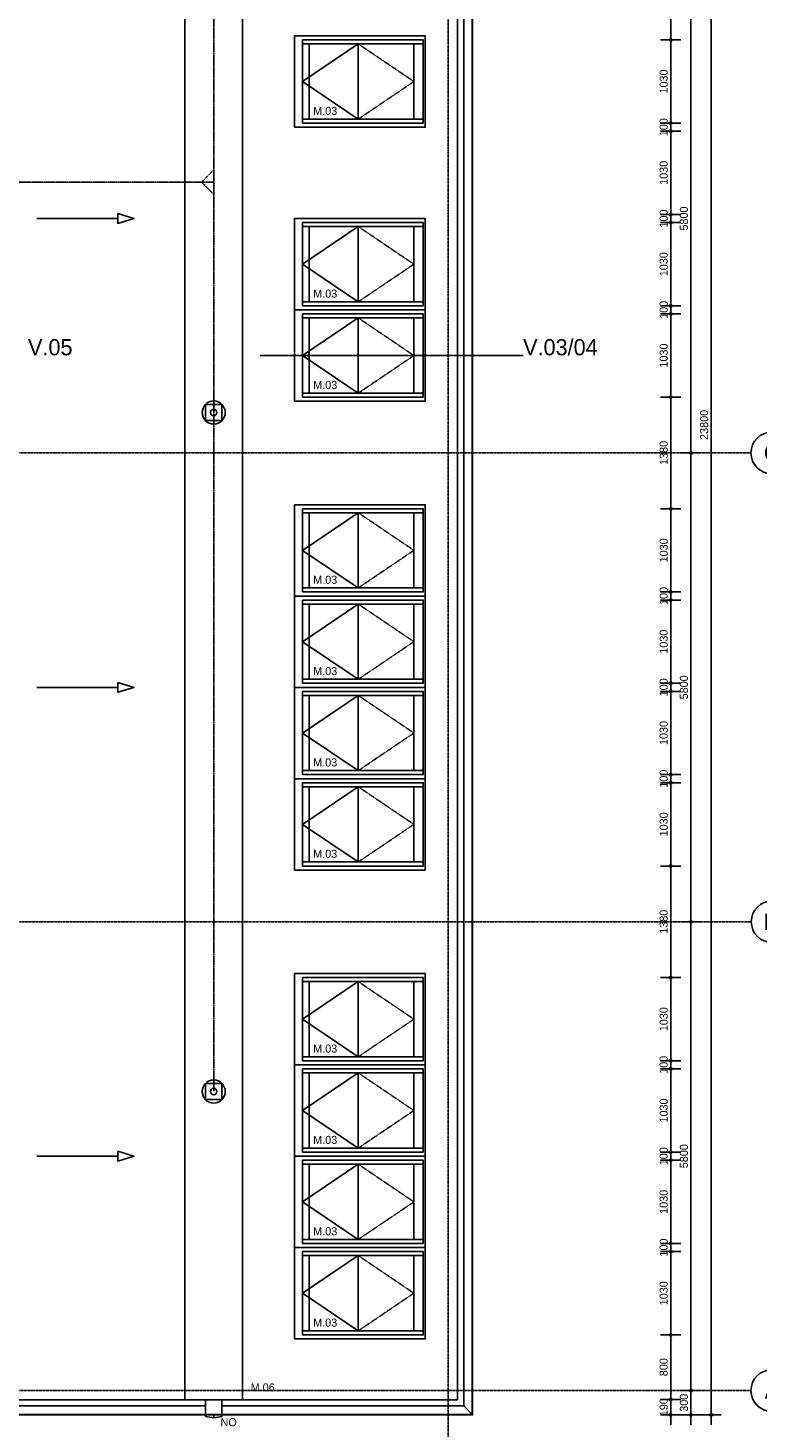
# Model space of a CAD drawing. Header units: millimetres. Extents: x -297000 to 504135, y -166520 to 252050.
# Tile 413 of 416: x 149230 to 158253, y 8962 to 26282. Entities that reach past the tile are written whole.
import ezdxf
from ezdxf.enums import TextEntityAlignment as Align

# ---------------------------------------------------------------- set-up
doc = ezdxf.new("R2010")
doc.units = ezdxf.units.MM
doc.header["$MEASUREMENT"] = 0
for name, pattern in [('ACAD_ISO10W100', [18, 12, -3, 0, -3]), ('CENTER', [50.8, 31.75, -6.35, 6.35, -6.35]), ('HIDDEN2', [4.7625, 3.175, -1.5875])]:
    doc.linetypes.add(name, pattern=pattern)
doc.layers.get('Defpoints').update_dxf_attribs({"color": 6})
for name, color, linetype in [('010_D0050_D', 1, 'Continuous'), ('010_HMA', 9, 'Continuous'), ('010_T0100_T', 4, 'Continuous'), ('040_AXPRI_B', 9, 'CENTER'), ('068_HATCH_H', 8, 'Continuous'), ('080_SYMB_DETAIL', 4, 'Continuous'), ('220_WALIN_G', 1, 'Continuous'), ('310_WINDO_E', 1, 'Continuous'), ('410_WAFEX_G', 1, 'Continuous'), ('470_ROOF_G', 4, 'Continuous'), ('520_DRAIN_E', 8, 'Continuous'), ('520_DRAIN_G', 2, 'Continuous')]:
    doc.layers.add(name, color=color, linetype=linetype)
doc.styles.add('VMX 1 SMALL 100', font='unvr55w.TTF', dxfattribs={"height": 100})
doc.styles.add('VMX 2 MEDIUM 0', font='unvr55w.TTF', dxfattribs={"height": 2})
doc.styles.add('VMX 2 MEDIUM 100', font='unvr55w.TTF', dxfattribs={"height": 200})
doc.styles.add('VMX 2 MEDIUM 50', font='unvr55w.TTF', dxfattribs={"height": 100})
doc.styles.add('VMX 3 BIG 1', font='unvr55w.TTF', dxfattribs={"height": 4})
doc.styles.add('VMX 3 BIG 200', font='unvr55w.TTF', dxfattribs={"height": 800})
doc.dimstyles.new('VMX 50', dxfattribs={"dimscale": 50, "dimtxt": 1, "dimasz": 1, "dimexe": 2, "dimexo": 2, "dimgap": 0.7, "dimtad": 1, "dimdec": 0, "dimdsep": 46, "dimtxsty": 'VMX 2 MEDIUM 50', "dimblk1": 'VMX-DIM-ARROW', "dimblk2": 'VMX-DIM-ARROW', "dimsah": 1, "dimcen": 1, "dimdle": 2, "dimse1": 1, "dimse2": 1, "dimclrd": 256, "dimclre": 256, "dimclrt": 256, "dimadec": 0, "dimazin": 0, "dimtm": 1e-09, "dimtfac": 1, "dimtdec": 0, "dimtmove": 2, "dimatfit": 2, "dimldrblk": 'VMX-DIM-ARROW', "dimfxl": 0, "dimtolj": 2, "dimlwd": -1, "dimarcsym": 0})

# ---------------------------------------------------------------- blocks, each defined once
blk = doc.blocks.new('VMX-DIM-ARROW')
h = blk.add_hatch(color=256)
edge = h.paths.add_edge_path()
edge.add_arc((0, 0), 0.5, 0, 360)
for p, q in [((-2.5, 0), (2.5, 0)), ((0, 2.5), (0, -2.5))]:
    blk.add_line(p, q)
blk = doc.blocks.new('*D704')
at = {"layer": '010_D0050_D'}
blk.add_line((157175, 9365), (157175, 10065), dxfattribs=at)
at = {"layer": 'Defpoints', "color": 0}
for p in [(154725, 10115), (157175, 10115), (154537, 9315)]:
    blk.add_point(p, dxfattribs=at)
at = {"layer": '010_D0050_D', "xscale": 50, "yscale": 50, "zscale": 50}
for p, rotation in [((157175, 10115), 90), ((157175, 9315), 270)]:
    blk.add_blockref('VMX-DIM-ARROW', p, dxfattribs=dict(at, rotation=rotation))
at = {"layer": '010_D0050_D', "insert": (157088, 9715), "char_height": 100, "attachment_point": 5, "rotation": 90, "style": 'VMX 2 MEDIUM 50'}
blk.add_mtext('\\A2;800', dxfattribs=at)
blk = doc.blocks.new('*D705')
at = {"layer": '010_D0050_D'}
blk.add_line((157175, 10165), (157175, 11095), dxfattribs=at)
at = {"layer": 'Defpoints', "color": 0}
for p in [(154115, 11145), (157175, 11145), (154725, 10115)]:
    blk.add_point(p, dxfattribs=at)
at = {"layer": '010_D0050_D', "xscale": 50, "yscale": 50, "zscale": 50}
for p, rotation in [((157175, 11145), 90), ((157175, 10115), 270)]:
    blk.add_blockref('VMX-DIM-ARROW', p, dxfattribs=dict(at, rotation=rotation))
at = {"layer": '010_D0050_D', "insert": (157088, 10630), "char_height": 100, "attachment_point": 5, "rotation": 90, "style": 'VMX 2 MEDIUM 50'}
blk.add_mtext('\\A2;1030', dxfattribs=at)
blk = doc.blocks.new('*D706')
at = {"layer": '010_D0050_D'}
for p, q in [((157175, 11295), (157175, 11345)), ((157175, 11145), (157175, 11245)), ((157175, 11095), (157175, 11045))]:
    blk.add_line(p, q, dxfattribs=at)
at = {"layer": 'Defpoints', "color": 0}
for p in [(154115, 11245), (154115, 11145), (157175, 11245)]:
    blk.add_point(p, dxfattribs=at)
at = {"layer": '010_D0050_D', "xscale": 50, "yscale": 50, "zscale": 50}
for p, rotation in [((157175, 11245), 270), ((157175, 11145), 90)]:
    blk.add_blockref('VMX-DIM-ARROW', p, dxfattribs=dict(at, rotation=rotation))
at = {"layer": '010_D0050_D', "insert": (157088, 11195), "char_height": 100, "attachment_point": 5, "rotation": 90, "style": 'VMX 2 MEDIUM 50'}
blk.add_mtext('\\A2;100', dxfattribs=at)
blk = doc.blocks.new('*D707')
at = {"layer": '010_D0050_D'}
blk.add_line((157175, 11295), (157175, 12225), dxfattribs=at)
at = {"layer": 'Defpoints', "color": 0}
for p in [(154115, 12275), (157175, 12275), (154115, 11245)]:
    blk.add_point(p, dxfattribs=at)
at = {"layer": '010_D0050_D', "xscale": 50, "yscale": 50, "zscale": 50}
for p, rotation in [((157175, 12275), 90), ((157175, 11245), 270)]:
    blk.add_blockref('VMX-DIM-ARROW', p, dxfattribs=dict(at, rotation=rotation))
at = {"layer": '010_D0050_D', "insert": (157088, 11760), "char_height": 100, "attachment_point": 5, "rotation": 90, "style": 'VMX 2 MEDIUM 50'}
blk.add_mtext('\\A2;1030', dxfattribs=at)
blk = doc.blocks.new('*D708')
at = {"layer": '010_D0050_D'}
for p, q in [((157175, 12425), (157175, 12475)), ((157175, 12275), (157175, 12375)), ((157175, 12225), (157175, 12175))]:
    blk.add_line(p, q, dxfattribs=at)
at = {"layer": 'Defpoints', "color": 0}
for p in [(154115, 12375), (157175, 12375), (154115, 12275)]:
    blk.add_point(p, dxfattribs=at)
at = {"layer": '010_D0050_D', "xscale": 50, "yscale": 50, "zscale": 50}
for p, rotation in [((157175, 12375), 270), ((157175, 12275), 90)]:
    blk.add_blockref('VMX-DIM-ARROW', p, dxfattribs=dict(at, rotation=rotation))
at = {"layer": '010_D0050_D', "insert": (157088, 12325), "char_height": 100, "attachment_point": 5, "rotation": 90, "style": 'VMX 2 MEDIUM 50'}
blk.add_mtext('\\A2;100', dxfattribs=at)
blk = doc.blocks.new('*D709')
at = {"layer": '010_D0050_D'}
blk.add_line((157175, 12425), (157175, 13355), dxfattribs=at)
at = {"layer": 'Defpoints', "color": 0}
for p in [(154115, 13405), (157175, 13405), (154115, 12375)]:
    blk.add_point(p, dxfattribs=at)
at = {"layer": '010_D0050_D', "xscale": 50, "yscale": 50, "zscale": 50}
for p, rotation in [((157175, 13405), 90), ((157175, 12375), 270)]:
    blk.add_blockref('VMX-DIM-ARROW', p, dxfattribs=dict(at, rotation=rotation))
at = {"layer": '010_D0050_D', "insert": (157088, 12890), "char_height": 100, "attachment_point": 5, "rotation": 90, "style": 'VMX 2 MEDIUM 50'}
blk.add_mtext('\\A2;1030', dxfattribs=at)
blk = doc.blocks.new('*D710')
at = {"layer": '010_D0050_D'}
for p, q in [((157175, 13555), (157175, 13605)), ((157175, 13405), (157175, 13505)), ((157175, 13355), (157175, 13305))]:
    blk.add_line(p, q, dxfattribs=at)
at = {"layer": 'Defpoints', "color": 0}
for p in [(154115, 13505), (154115, 13405), (157175, 13505)]:
    blk.add_point(p, dxfattribs=at)
at = {"layer": '010_D0050_D', "xscale": 50, "yscale": 50, "zscale": 50}
for p, rotation in [((157175, 13505), 270), ((157175, 13405), 90)]:
    blk.add_blockref('VMX-DIM-ARROW', p, dxfattribs=dict(at, rotation=rotation))
at = {"layer": '010_D0050_D', "insert": (157088, 13455), "char_height": 100, "attachment_point": 5, "rotation": 90, "style": 'VMX 2 MEDIUM 50'}
blk.add_mtext('\\A2;100', dxfattribs=at)
blk = doc.blocks.new('*D711')
at = {"layer": '010_D0050_D'}
blk.add_line((157175, 13555), (157175, 14485), dxfattribs=at)
at = {"layer": 'Defpoints', "color": 0}
for p in [(154115, 14535), (157175, 14535), (154115, 13505)]:
    blk.add_point(p, dxfattribs=at)
at = {"layer": '010_D0050_D', "xscale": 50, "yscale": 50, "zscale": 50}
for p, rotation in [((157175, 14535), 90), ((157175, 13505), 270)]:
    blk.add_blockref('VMX-DIM-ARROW', p, dxfattribs=dict(at, rotation=rotation))
at = {"layer": '010_D0050_D', "insert": (157088, 14020), "char_height": 100, "attachment_point": 5, "rotation": 90, "style": 'VMX 2 MEDIUM 50'}
blk.add_mtext('\\A2;1030', dxfattribs=at)
blk = doc.blocks.new('*D712')
at = {"layer": '010_D0050_D'}
blk.add_line((157175, 14585), (157175, 15865), dxfattribs=at)
at = {"layer": 'Defpoints', "color": 0}
for p in [(154115, 15915), (157175, 15915), (154115, 14535)]:
    blk.add_point(p, dxfattribs=at)
at = {"layer": '010_D0050_D', "xscale": 50, "yscale": 50, "zscale": 50}
for p, rotation in [((157175, 15915), 90), ((157175, 14535), 270)]:
    blk.add_blockref('VMX-DIM-ARROW', p, dxfattribs=dict(at, rotation=rotation))
at = {"layer": '010_D0050_D', "insert": (157088, 15225), "char_height": 100, "attachment_point": 5, "rotation": 90, "style": 'VMX 2 MEDIUM 50'}
blk.add_mtext('\\A2;1380', dxfattribs=at)
blk = doc.blocks.new('*D713')
at = {"layer": '010_D0050_D'}
blk.add_line((157175, 15965), (157175, 16895), dxfattribs=at)
at = {"layer": 'Defpoints', "color": 0}
for p in [(154115, 16945), (157175, 16945), (154725, 15915)]:
    blk.add_point(p, dxfattribs=at)
at = {"layer": '010_D0050_D', "xscale": 50, "yscale": 50, "zscale": 50}
for p, rotation in [((157175, 16945), 90), ((157175, 15915), 270)]:
    blk.add_blockref('VMX-DIM-ARROW', p, dxfattribs=dict(at, rotation=rotation))
at = {"layer": '010_D0050_D', "insert": (157088, 16430), "char_height": 100, "attachment_point": 5, "rotation": 90, "style": 'VMX 2 MEDIUM 50'}
blk.add_mtext('\\A2;1030', dxfattribs=at)
blk = doc.blocks.new('*D714')
at = {"layer": '010_D0050_D'}
for p, q in [((157175, 17095), (157175, 17145)), ((157175, 16945), (157175, 17045)), ((157175, 16895), (157175, 16845))]:
    blk.add_line(p, q, dxfattribs=at)
at = {"layer": 'Defpoints', "color": 0}
for p in [(154115, 17045), (157175, 17045), (154115, 16945)]:
    blk.add_point(p, dxfattribs=at)
at = {"layer": '010_D0050_D', "xscale": 50, "yscale": 50, "zscale": 50}
for p, rotation in [((157175, 17045), 270), ((157175, 16945), 90)]:
    blk.add_blockref('VMX-DIM-ARROW', p, dxfattribs=dict(at, rotation=rotation))
at = {"layer": '010_D0050_D', "insert": (157088, 16995), "char_height": 100, "attachment_point": 5, "rotation": 90, "style": 'VMX 2 MEDIUM 50'}
blk.add_mtext('\\A2;100', dxfattribs=at)
blk = doc.blocks.new('*D715')
at = {"layer": '010_D0050_D'}
blk.add_line((157175, 17095), (157175, 18025), dxfattribs=at)
at = {"layer": 'Defpoints', "color": 0}
for p in [(154115, 18075), (157175, 18075), (154115, 17045)]:
    blk.add_point(p, dxfattribs=at)
at = {"layer": '010_D0050_D', "xscale": 50, "yscale": 50, "zscale": 50}
for p, rotation in [((157175, 18075), 90), ((157175, 17045), 270)]:
    blk.add_blockref('VMX-DIM-ARROW', p, dxfattribs=dict(at, rotation=rotation))
at = {"layer": '010_D0050_D', "insert": (157088, 17560), "char_height": 100, "attachment_point": 5, "rotation": 90, "style": 'VMX 2 MEDIUM 50'}
blk.add_mtext('\\A2;1030', dxfattribs=at)
blk = doc.blocks.new('*D716')
at = {"layer": '010_D0050_D'}
for p, q in [((157175, 18225), (157175, 18275)), ((157175, 18075), (157175, 18175)), ((157175, 18025), (157175, 17975))]:
    blk.add_line(p, q, dxfattribs=at)
at = {"layer": 'Defpoints', "color": 0}
for p in [(154115, 18175), (154115, 18075), (157175, 18175)]:
    blk.add_point(p, dxfattribs=at)
at = {"layer": '010_D0050_D', "xscale": 50, "yscale": 50, "zscale": 50}
for p, rotation in [((157175, 18175), 270), ((157175, 18075), 90)]:
    blk.add_blockref('VMX-DIM-ARROW', p, dxfattribs=dict(at, rotation=rotation))
at = {"layer": '010_D0050_D', "insert": (157088, 18125), "char_height": 100, "attachment_point": 5, "rotation": 90, "style": 'VMX 2 MEDIUM 50'}
blk.add_mtext('\\A2;100', dxfattribs=at)
blk = doc.blocks.new('*D717')
at = {"layer": '010_D0050_D'}
blk.add_line((157175, 18225), (157175, 19155), dxfattribs=at)
at = {"layer": 'Defpoints', "color": 0}
for p in [(154115, 19205), (157175, 19205), (154115, 18175)]:
    blk.add_point(p, dxfattribs=at)
at = {"layer": '010_D0050_D', "xscale": 50, "yscale": 50, "zscale": 50}
for p, rotation in [((157175, 19205), 90), ((157175, 18175), 270)]:
    blk.add_blockref('VMX-DIM-ARROW', p, dxfattribs=dict(at, rotation=rotation))
at = {"layer": '010_D0050_D', "insert": (157088, 18690), "char_height": 100, "attachment_point": 5, "rotation": 90, "style": 'VMX 2 MEDIUM 50'}
blk.add_mtext('\\A2;1030', dxfattribs=at)
blk = doc.blocks.new('*D718')
at = {"layer": '010_D0050_D'}
for p, q in [((157175, 19355), (157175, 19405)), ((157175, 19205), (157175, 19305)), ((157175, 19155), (157175, 19105))]:
    blk.add_line(p, q, dxfattribs=at)
at = {"layer": 'Defpoints', "color": 0}
for p in [(154115, 19305), (157175, 19305), (154115, 19205)]:
    blk.add_point(p, dxfattribs=at)
at = {"layer": '010_D0050_D', "xscale": 50, "yscale": 50, "zscale": 50}
for p, rotation in [((157175, 19305), 270), ((157175, 19205), 90)]:
    blk.add_blockref('VMX-DIM-ARROW', p, dxfattribs=dict(at, rotation=rotation))
at = {"layer": '010_D0050_D', "insert": (157088, 19255), "char_height": 100, "attachment_point": 5, "rotation": 90, "style": 'VMX 2 MEDIUM 50'}
blk.add_mtext('\\A2;100', dxfattribs=at)
blk = doc.blocks.new('*D719')
at = {"layer": '010_D0050_D'}
blk.add_line((157175, 19355), (157175, 20285), dxfattribs=at)
at = {"layer": 'Defpoints', "color": 0}
for p in [(154115, 20335), (157175, 20335), (154115, 19305)]:
    blk.add_point(p, dxfattribs=at)
at = {"layer": '010_D0050_D', "xscale": 50, "yscale": 50, "zscale": 50}
for p, rotation in [((157175, 20335), 90), ((157175, 19305), 270)]:
    blk.add_blockref('VMX-DIM-ARROW', p, dxfattribs=dict(at, rotation=rotation))
at = {"layer": '010_D0050_D', "insert": (157088, 19820), "char_height": 100, "attachment_point": 5, "rotation": 90, "style": 'VMX 2 MEDIUM 50'}
blk.add_mtext('\\A2;1030', dxfattribs=at)
blk = doc.blocks.new('*D720')
at = {"layer": '010_D0050_D'}
blk.add_line((157175, 20385), (157175, 21665), dxfattribs=at)
at = {"layer": 'Defpoints', "color": 0}
for p in [(154115, 21715), (157175, 21715), (154115, 20335)]:
    blk.add_point(p, dxfattribs=at)
at = {"layer": '010_D0050_D', "xscale": 50, "yscale": 50, "zscale": 50}
for p, rotation in [((157175, 21715), 90), ((157175, 20335), 270)]:
    blk.add_blockref('VMX-DIM-ARROW', p, dxfattribs=dict(at, rotation=rotation))
at = {"layer": '010_D0050_D', "insert": (157088, 21025), "char_height": 100, "attachment_point": 5, "rotation": 90, "style": 'VMX 2 MEDIUM 50'}
blk.add_mtext('\\A2;1380', dxfattribs=at)
blk = doc.blocks.new('*D721')
at = {"layer": '010_D0050_D'}
blk.add_line((157175, 21765), (157175, 22695), dxfattribs=at)
at = {"layer": 'Defpoints', "color": 0}
for p in [(154115, 22745), (157175, 22745), (154725, 21715)]:
    blk.add_point(p, dxfattribs=at)
at = {"layer": '010_D0050_D', "xscale": 50, "yscale": 50, "zscale": 50}
for p, rotation in [((157175, 22745), 90), ((157175, 21715), 270)]:
    blk.add_blockref('VMX-DIM-ARROW', p, dxfattribs=dict(at, rotation=rotation))
at = {"layer": '010_D0050_D', "insert": (157088, 22230), "char_height": 100, "attachment_point": 5, "rotation": 90, "style": 'VMX 2 MEDIUM 50'}
blk.add_mtext('\\A2;1030', dxfattribs=at)
blk = doc.blocks.new('*D722')
at = {"layer": '010_D0050_D'}
for p, q in [((157175, 22895), (157175, 22945)), ((157175, 22745), (157175, 22845)), ((157175, 22695), (157175, 22645))]:
    blk.add_line(p, q, dxfattribs=at)
at = {"layer": 'Defpoints', "color": 0}
for p in [(154115, 22845), (154115, 22745), (157175, 22845)]:
    blk.add_point(p, dxfattribs=at)
at = {"layer": '010_D0050_D', "xscale": 50, "yscale": 50, "zscale": 50}
for p, rotation in [((157175, 22845), 270), ((157175, 22745), 90)]:
    blk.add_blockref('VMX-DIM-ARROW', p, dxfattribs=dict(at, rotation=rotation))
at = {"layer": '010_D0050_D', "insert": (157088, 22795), "char_height": 100, "attachment_point": 5, "rotation": 90, "style": 'VMX 2 MEDIUM 50'}
blk.add_mtext('\\A2;100', dxfattribs=at)
blk = doc.blocks.new('*D723')
at = {"layer": '010_D0050_D'}
blk.add_line((157175, 22895), (157175, 23825), dxfattribs=at)
at = {"layer": 'Defpoints', "color": 0}
for p in [(154115, 23875), (157175, 23875), (154115, 22845)]:
    blk.add_point(p, dxfattribs=at)
at = {"layer": '010_D0050_D', "xscale": 50, "yscale": 50, "zscale": 50}
for p, rotation in [((157175, 23875), 90), ((157175, 22845), 270)]:
    blk.add_blockref('VMX-DIM-ARROW', p, dxfattribs=dict(at, rotation=rotation))
at = {"layer": '010_D0050_D', "insert": (157088, 23360), "char_height": 100, "attachment_point": 5, "rotation": 90, "style": 'VMX 2 MEDIUM 50'}
blk.add_mtext('\\A2;1030', dxfattribs=at)
blk = doc.blocks.new('*D724')
at = {"layer": '010_D0050_D'}
for p, q in [((157175, 24025), (157175, 24075)), ((157175, 23875), (157175, 23975)), ((157175, 23825), (157175, 23775))]:
    blk.add_line(p, q, dxfattribs=at)
at = {"layer": 'Defpoints', "color": 0}
for p in [(154115, 23975), (157175, 23975), (154115, 23875)]:
    blk.add_point(p, dxfattribs=at)
at = {"layer": '010_D0050_D', "xscale": 50, "yscale": 50, "zscale": 50}
for p, rotation in [((157175, 23975), 270), ((157175, 23875), 90)]:
    blk.add_blockref('VMX-DIM-ARROW', p, dxfattribs=dict(at, rotation=rotation))
at = {"layer": '010_D0050_D', "insert": (157088, 23925), "char_height": 100, "attachment_point": 5, "rotation": 90, "style": 'VMX 2 MEDIUM 50'}
blk.add_mtext('\\A2;100', dxfattribs=at)
blk = doc.blocks.new('*D725')
at = {"layer": '010_D0050_D'}
blk.add_line((157175, 24025), (157175, 24955), dxfattribs=at)
at = {"layer": 'Defpoints', "color": 0}
for p in [(154115, 25005), (157175, 25005), (154115, 23975)]:
    blk.add_point(p, dxfattribs=at)
at = {"layer": '010_D0050_D', "xscale": 50, "yscale": 50, "zscale": 50}
for p, rotation in [((157175, 25005), 90), ((157175, 23975), 270)]:
    blk.add_blockref('VMX-DIM-ARROW', p, dxfattribs=dict(at, rotation=rotation))
at = {"layer": '010_D0050_D', "insert": (157088, 24490), "char_height": 100, "attachment_point": 5, "rotation": 90, "style": 'VMX 2 MEDIUM 50'}
blk.add_mtext('\\A2;1030', dxfattribs=at)
blk = doc.blocks.new('*D726')
at = {"layer": '010_D0050_D'}
for p, q in [((157175, 25155), (157175, 25205)), ((157175, 25005), (157175, 25105)), ((157175, 24955), (157175, 24905))]:
    blk.add_line(p, q, dxfattribs=at)
at = {"layer": 'Defpoints', "color": 0}
for p in [(154115, 25105), (154115, 25005), (157175, 25105)]:
    blk.add_point(p, dxfattribs=at)
at = {"layer": '010_D0050_D', "xscale": 50, "yscale": 50, "zscale": 50}
for p, rotation in [((157175, 25105), 270), ((157175, 25005), 90)]:
    blk.add_blockref('VMX-DIM-ARROW', p, dxfattribs=dict(at, rotation=rotation))
at = {"layer": '010_D0050_D', "insert": (157088, 25055), "char_height": 100, "attachment_point": 5, "rotation": 90, "style": 'VMX 2 MEDIUM 50'}
blk.add_mtext('\\A2;100', dxfattribs=at)
blk = doc.blocks.new('*D727')
at = {"layer": '010_D0050_D'}
blk.add_line((157175, 25155), (157175, 26085), dxfattribs=at)
at = {"layer": 'Defpoints', "color": 0}
for p in [(154115, 26135), (157175, 26135), (154115, 25105)]:
    blk.add_point(p, dxfattribs=at)
at = {"layer": '010_D0050_D', "xscale": 50, "yscale": 50, "zscale": 50}
for p, rotation in [((157175, 26135), 90), ((157175, 25105), 270)]:
    blk.add_blockref('VMX-DIM-ARROW', p, dxfattribs=dict(at, rotation=rotation))
at = {"layer": '010_D0050_D', "insert": (157088, 25620), "char_height": 100, "attachment_point": 5, "rotation": 90, "style": 'VMX 2 MEDIUM 50'}
blk.add_mtext('\\A2;1030', dxfattribs=at)
blk = doc.blocks.new('*D728')
at = {"layer": '010_D0050_D'}
blk.add_line((157175, 26185), (157175, 27465), dxfattribs=at)
at = {"layer": 'Defpoints', "color": 0}
for p in [(154115, 27515), (157175, 27515), (154115, 26135)]:
    blk.add_point(p, dxfattribs=at)
at = {"layer": '010_D0050_D', "xscale": 50, "yscale": 50, "zscale": 50}
for p, rotation in [((157175, 27515), 90), ((157175, 26135), 270)]:
    blk.add_blockref('VMX-DIM-ARROW', p, dxfattribs=dict(at, rotation=rotation))
at = {"layer": '010_D0050_D', "insert": (157088, 26825), "char_height": 100, "attachment_point": 5, "rotation": 90, "style": 'VMX 2 MEDIUM 50'}
blk.add_mtext('\\A2;1380', dxfattribs=at)
blk = doc.blocks.new('*D738')
at = {"layer": '010_D0050_D'}
blk.add_line((157175, 9265), (157175, 9175), dxfattribs=at)
at = {"layer": 'Defpoints', "color": 0}
for p in [(154537, 9315), (154725, 9125), (157175, 9125)]:
    blk.add_point(p, dxfattribs=at)
at = {"layer": '010_D0050_D', "xscale": 50, "yscale": 50, "zscale": 50}
for p, rotation in [((157175, 9315), 90), ((157175, 9125), 270)]:
    blk.add_blockref('VMX-DIM-ARROW', p, dxfattribs=dict(at, rotation=rotation))
at = {"layer": '010_D0050_D', "insert": (157088, 9220), "char_height": 100, "attachment_point": 5, "rotation": 90, "style": 'VMX 2 MEDIUM 50'}
blk.add_mtext('\\A2;190', dxfattribs=at)
blk = doc.blocks.new('HMA_01')
at = {"layer": '520_DRAIN_E'}
blk.add_lwpolyline([(-100, -100), (100, -100), (100, 100), (-100, 100)], close=True, dxfattribs=at)
blk.add_circle((0, 0), 40, dxfattribs=at)
at = {"layer": '520_DRAIN_G', "color": 1}
blk.add_circle((0, 0), 143, dxfattribs=at)
blk = doc.blocks.new('VELUX_aanzicht')
at = {"layer": '310_WINDO_E', "color": 8}
blk.add_lwpolyline([(-1615, 565), (0, 565), (0, -565), (-1615, -565)], close=True, dxfattribs=at)
at = {"layer": '310_WINDO_E'}
for points in [[(-1515, 515), (-25, 515), (-25, 465), (-1515, 465), (-1515, 515)], [(-1515, -465), (-25, -465), (-25, -515), (-1515, -515), (-1515, -465)]]:
    blk.add_lwpolyline(points, dxfattribs=at)
for points in [[(-1515, -465), (-1435, -465), (-1435, 465), (-1515, 465)], [(-140, -465), (-25, -465), (-25, 465), (-140, 465)]]:
    blk.add_lwpolyline(points, close=True, dxfattribs=at)
at = {"layer": '310_WINDO_E', "color": 8}
for points in [[(-827.5, 465), (-1515, 0), (-827.5, -465)], [(-827.5, 465), (-827.5, -465)]]:
    blk.add_lwpolyline(points, dxfattribs=at)
at = {"layer": '310_WINDO_E', "color": 8, "linetype": 'HIDDEN2'}
blk.add_lwpolyline([(-827.5, -465), (-140, 0), (-827.5, 465)], dxfattribs=at)
at = {"layer": '010_T0100_T', "insert": (-1385, -415), "char_height": 100, "attachment_point": 7, "style": 'VMX 2 MEDIUM 100'}
blk.add_mtext('M.03', dxfattribs=at)
blk = doc.blocks.new('VMX GRID')
at = {"linetype": 'Continuous'}
blk.add_circle((0, 0), 4.5, dxfattribs=at)
at = {"style": 'VMX 2 MEDIUM 0'}
blk.add_attdef('00', text='', height=2, dxfattribs=at).set_placement((0, 0), align=Align.MIDDLE_CENTER)
blk = doc.blocks.new('GRID01')
at = {"layer": '040_AXPRI_B', "linetype": 'ACAD_ISO10W100'}
for p, q in [((0, -3742), (0, 26942)), ((3742, 11600), (-26942, 11600)), ((3750, 5800), (-26942, 5800)), ((3742, 0), (-26942, 0))]:
    blk.add_line(p, q, dxfattribs=at)
at = {"layer": '040_AXPRI_B', "ltscale": 2}
ref = blk.add_blockref('VMX GRID', (4000, 11600), dxfattribs=dict(at, xscale=-57.34400000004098, yscale=57.34399999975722, zscale=57.34400000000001))
ref.add_attrib('00', 'C', dxfattribs={"layer": '0', "height": 200, "style": 'VMX 3 BIG 1'}).set_placement((3997, 11600), align=Align.MIDDLE_CENTER)
ref = blk.add_blockref('VMX GRID', (4004, 5800), dxfattribs=dict(at, xscale=-57.34400000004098, yscale=57.34399999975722, zscale=57.34400000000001))
ref.add_attrib('00', 'B', dxfattribs={"layer": '0', "height": 200, "style": 'VMX 3 BIG 1'}).set_placement((3988, 5800), align=Align.MIDDLE_CENTER)
ref = blk.add_blockref('VMX GRID', (4000, 0), dxfattribs=dict(at, xscale=-57.34400000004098, yscale=57.34399999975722, zscale=57.34400000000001))
ref.add_attrib('00', 'A', dxfattribs={"layer": '0', "height": 200, "style": 'VMX 3 BIG 1'}).set_placement((4001, 0), align=Align.MIDDLE_CENTER)
blk = doc.blocks.new('1006_X-01.02')
at = {"layer": '068_HATCH_H'}
for points in [[(19115, 14561), (19315, 14500), (19115, 14439), (19115, 14561)], [(18115, 14500), (19115, 14500)], [(18115, 8700), (19115, 8700)], [(19115, 8761), (19315, 8700), (19115, 8639), (19115, 8761)], [(19115, 2961), (19315, 2900), (19115, 2839), (19115, 2961)], [(18115, 2900), (19115, 2900)]]:
    blk.add_lwpolyline(points, dxfattribs=at)
at = {"layer": '220_WALIN_G'}
blk.add_lwpolyline([(23394, -189), (23495, -295)], dxfattribs=at)
at = {"layer": '410_WAFEX_G', "color": 3}
blk.add_lwpolyline([(-300, -300), (23500, -300), (23500, 23500), (-300, 23500)], close=True, dxfattribs=at)
at = {"layer": '410_WAFEX_G'}
blk.add_lwpolyline([(-295, -295), (23495, -295), (23495, 23495), (-295, 23495)], close=True, dxfattribs=at)
blk.add_lwpolyline([(20300, -300), (20300, -295)], dxfattribs=at)
at = {"layer": '470_ROOF_G', "color": 1}
for points in [[(20400, -189), (23394, -189), (23394, 23389), (20400, 23389)], [(23312, 23312), (23312, -112), (-112, -112), (-112, 23312), (23312, 23312)], [(20658, 23312), (19942, 23312), (19942, -112), (20658, -112), (20658, 23312)], [(20200, -112), (20200, -295)], [(20400, -112), (20400, -295)], [(14600, -189), (20200, -189)], [(20200, -300), (20200, -320), (20300, -335), (20400, -320), (20400, -300)]]:
    blk.add_lwpolyline(points, dxfattribs=at)
at = {"layer": '470_ROOF_G', "color": 8}
blk.add_lwpolyline([(20300, -335), (20300, -300)], dxfattribs=at)
at = {"layer": '520_DRAIN_E', "linetype": 'CENTER', "ltscale": 0.5}
for points in [[(20300, 19500), (20300, 3700)], [(20300, 15100), (20150, 14950)], [(20300, 14950), (17500, 14950), (17350, 14800), (17350, 11443), (17200, 11293), (10952, 11293)], [(20300, 14800), (20150, 14950)]]:
    blk.add_lwpolyline(points, dxfattribs=at)
for name, p in [('GRID01', (23200, 0)), ('VELUX_aanzicht', (22915, 16195)), ('VELUX_aanzicht', (22915, 13935)), ('VELUX_aanzicht', (22915, 12805)), ('VELUX_aanzicht', (22915, 10395)), ('VELUX_aanzicht', (22915, 9265)), ('VELUX_aanzicht', (22915, 8135)), ('VELUX_aanzicht', (22915, 7005)), ('VELUX_aanzicht', (22915, 4595)), ('VELUX_aanzicht', (22915, 3465)), ('VELUX_aanzicht', (22915, 2335)), ('VELUX_aanzicht', (22915, 1205))]:
    blk.add_blockref(name, p)
at = {"layer": '010_HMA', "xscale": -1, "rotation": 180}
blk.add_blockref('HMA_01', (20300, 12100), dxfattribs=at)
at = {"layer": '010_HMA'}
blk.add_blockref('HMA_01', (20300, 3700), dxfattribs=at)
blk = doc.blocks.new('*D778')
at = {"layer": '010_D0050_D'}
blk.add_line((148675, 6425), (154375, 6425), dxfattribs=at)
at = {"layer": 'Defpoints', "color": 0}
for p in [(148625, 9425), (154425, 9425), (154425, 6425)]:
    blk.add_point(p, dxfattribs=at)
at = {"layer": '010_D0050_D', "xscale": 50, "yscale": 50, "zscale": 50, "rotation": 180}
blk.add_blockref('VMX-DIM-ARROW', (148625, 6425), dxfattribs=at)
at = {"layer": '010_D0050_D', "xscale": 50, "yscale": 50, "zscale": 50}
blk.add_blockref('VMX-DIM-ARROW', (154425, 6425), dxfattribs=at)
at = {"layer": '010_D0050_D', "insert": (151525, 6512), "char_height": 100, "attachment_point": 5, "style": 'VMX 2 MEDIUM 50'}
blk.add_mtext('\\A2;5800', dxfattribs=at)
blk = doc.blocks.new('*D782')
at = {"layer": '010_D0050_D'}
blk.add_line((130975, 6175), (154675, 6175), dxfattribs=at)
at = {"layer": 'Defpoints', "color": 0}
for p in [(130925, 9425), (154725, 9425), (154725, 6175)]:
    blk.add_point(p, dxfattribs=at)
at = {"layer": '010_D0050_D', "xscale": 50, "yscale": 50, "zscale": 50, "rotation": 180}
blk.add_blockref('VMX-DIM-ARROW', (130925, 6175), dxfattribs=at)
at = {"layer": '010_D0050_D', "xscale": 50, "yscale": 50, "zscale": 50}
blk.add_blockref('VMX-DIM-ARROW', (154725, 6175), dxfattribs=at)
at = {"layer": '010_D0050_D', "insert": (143172, 6262), "char_height": 100, "attachment_point": 5, "style": 'VMX 2 MEDIUM 50'}
blk.add_mtext('\\A2;23800', dxfattribs=at)
blk = doc.blocks.new('*D784')
at = {"layer": '010_D0050_D'}
blk.add_line((154475, 6425), (154675, 6425), dxfattribs=at)
at = {"layer": 'Defpoints', "color": 0}
for p in [(154425, 9425), (154725, 9425), (154725, 6425)]:
    blk.add_point(p, dxfattribs=at)
at = {"layer": '010_D0050_D', "xscale": 50, "yscale": 50, "zscale": 50, "rotation": 180}
blk.add_blockref('VMX-DIM-ARROW', (154425, 6425), dxfattribs=at)
at = {"layer": '010_D0050_D', "xscale": 50, "yscale": 50, "zscale": 50}
blk.add_blockref('VMX-DIM-ARROW', (154725, 6425), dxfattribs=at)
at = {"layer": '010_D0050_D', "insert": (154575, 6512), "char_height": 100, "attachment_point": 5, "style": 'VMX 2 MEDIUM 50'}
blk.add_mtext('\\A2;300', dxfattribs=at)
blk = doc.blocks.new('*D785')
at = {"layer": '010_D0050_D'}
blk.add_line((157425, 9475), (157425, 15175), dxfattribs=at)
at = {"layer": 'Defpoints', "color": 0}
for p in [(154425, 15225), (157425, 15225), (154425, 9425)]:
    blk.add_point(p, dxfattribs=at)
at = {"layer": '010_D0050_D', "xscale": 50, "yscale": 50, "zscale": 50}
for p, rotation in [((157425, 15225), 90), ((157425, 9425), 270)]:
    blk.add_blockref('VMX-DIM-ARROW', p, dxfattribs=dict(at, rotation=rotation))
at = {"layer": '010_D0050_D', "insert": (157338, 12325), "char_height": 100, "attachment_point": 5, "rotation": 90, "style": 'VMX 2 MEDIUM 50'}
blk.add_mtext('\\A2;5800', dxfattribs=at)
blk = doc.blocks.new('*D787')
at = {"layer": '010_D0050_D'}
blk.add_line((157425, 15275), (157425, 20975), dxfattribs=at)
at = {"layer": 'Defpoints', "color": 0}
for p in [(157425, 21025), (157970, 21025), (157677, 15225)]:
    blk.add_point(p, dxfattribs=at)
at = {"layer": '010_D0050_D', "xscale": 50, "yscale": 50, "zscale": 50}
for p, rotation in [((157425, 21025), 90), ((157425, 15225), 270)]:
    blk.add_blockref('VMX-DIM-ARROW', p, dxfattribs=dict(at, rotation=rotation))
at = {"layer": '010_D0050_D', "insert": (157338, 18125), "char_height": 100, "attachment_point": 5, "rotation": 90, "style": 'VMX 2 MEDIUM 50'}
blk.add_mtext('\\A2;5800', dxfattribs=at)
blk = doc.blocks.new('*D788')
at = {"layer": '010_D0050_D'}
blk.add_line((157425, 21075), (157425, 26775), dxfattribs=at)
at = {"layer": 'Defpoints', "color": 0}
for p in [(154425, 26825), (157425, 26825), (154425, 21025)]:
    blk.add_point(p, dxfattribs=at)
at = {"layer": '010_D0050_D', "xscale": 50, "yscale": 50, "zscale": 50}
for p, rotation in [((157425, 26825), 90), ((157425, 21025), 270)]:
    blk.add_blockref('VMX-DIM-ARROW', p, dxfattribs=dict(at, rotation=rotation))
at = {"layer": '010_D0050_D', "insert": (157338, 23925), "char_height": 100, "attachment_point": 5, "rotation": 90, "style": 'VMX 2 MEDIUM 50'}
blk.add_mtext('\\A2;5800', dxfattribs=at)
blk = doc.blocks.new('*D789')
at = {"layer": '010_D0050_D'}
blk.add_line((157675, 9175), (157675, 32875), dxfattribs=at)
at = {"layer": 'Defpoints', "color": 0}
for p in [(154425, 32925), (157675, 32925), (154425, 9125)]:
    blk.add_point(p, dxfattribs=at)
at = {"layer": '010_D0050_D', "xscale": 50, "yscale": 50, "zscale": 50}
for p, rotation in [((157675, 32925), 90), ((157675, 9125), 270)]:
    blk.add_blockref('VMX-DIM-ARROW', p, dxfattribs=dict(at, rotation=rotation))
at = {"layer": '010_D0050_D', "insert": (157588, 21372), "char_height": 100, "attachment_point": 5, "rotation": 90, "style": 'VMX 2 MEDIUM 50'}
blk.add_mtext('\\A2;23800', dxfattribs=at)
blk = doc.blocks.new('*D790')
at = {"layer": '010_D0050_D'}
blk.add_line((157425, 9175), (157425, 9375), dxfattribs=at)
at = {"layer": 'Defpoints', "color": 0}
for p in [(154425, 9425), (157425, 9425), (154425, 9125)]:
    blk.add_point(p, dxfattribs=at)
at = {"layer": '010_D0050_D', "xscale": 50, "yscale": 50, "zscale": 50}
for p, rotation in [((157425, 9425), 90), ((157425, 9125), 270)]:
    blk.add_blockref('VMX-DIM-ARROW', p, dxfattribs=dict(at, rotation=rotation))
at = {"layer": '010_D0050_D', "insert": (157338, 9275), "char_height": 100, "attachment_point": 5, "rotation": 90, "style": 'VMX 2 MEDIUM 50'}
blk.add_mtext('\\A2;300', dxfattribs=at)

msp = doc.modelspace()

# ---------------------------------------------------------------- linework, layer by layer
at = {"layer": '080_SYMB_DETAIL', "color": 6}
msp.add_lwpolyline([(155350, 22230), (152100, 22230)], dxfattribs=at)

# ---------------------------------------------------------------- block references
msp.add_blockref('1006_X-01.02', (131225, 9425))

# ---------------------------------------------------------------- texts
at = {"layer": '010_T0100_T', "char_height": 100, "attachment_point": 7}
for s, insert, style in [('M.06', (151982.5, 9413.1), 'VMX 2 MEDIUM 100'), ('NO', (151610, 8982.2), 'VMX 1 SMALL 100')]:
    msp.add_mtext(s, dxfattribs=dict(at, insert=insert, style=style))
at = {"layer": '080_SYMB_DETAIL', "char_height": 200, "attachment_point": 7, "style": 'VMX 3 BIG 200'}
for s, insert in [('V.05', (149230, 22230)), ('V.03/04', (155350, 22230))]:
    msp.add_mtext(s, dxfattribs=dict(at, insert=insert))

# ---------------------------------------------------------------- dimensions: what is measured, and where the dimension line sits
at = {"layer": '010_D0050_D'}
for base, p1, p2, picture, middle in [((157675, 32925), (154425, 9125), (154425, 32925), '*D789', (157588.1, 21372.1)), ((157175, 25105), (154114.9, 25005), (154114.9, 25105), '*D726', (157088.1, 25055)), ((157175, 23975), (154114.9, 23875), (154114.9, 23975), '*D724', (157088.1, 23925)), ((157175, 22845), (154114.9, 22745), (154114.9, 22845), '*D722', (157088.1, 22795)), ((157175, 19305), (154114.9, 19205), (154114.9, 19305), '*D718', (157088.1, 19255)), ((157175, 18175), (154114.9, 18075), (154114.9, 18175), '*D716', (157088.1, 18125)), ((157175, 17045), (154114.9, 16945), (154114.9, 17045), '*D714', (157088.1, 16995)), ((157175, 13505), (154114.9, 13405), (154114.9, 13505), '*D710', (157088.1, 13455)), ((157175, 12375), (154114.9, 12275), (154114.9, 12375), '*D708', (157088.1, 12325)), ((157175, 11245), (154114.9, 11145), (154114.9, 11245), '*D706', (157088.1, 11195)), ((157425, 9425), (154425, 9125), (154425, 9425), '*D790', (157338.1, 9275)), ((157175, 9125), (154537, 9315), (154725, 9125), '*D738', (157088.1, 9220))]:
    dim = msp.add_linear_dim(base=base, p1=p1, p2=p2, angle=90, dimstyle='VMX 50', dxfattribs=at)
    dim.commit()
    dim.dimension.update_dxf_attribs({"geometry": picture, "text_midpoint": middle, "dimtype": 160})
for base, p1, p2, picture, middle in [((157175, 27515), (154114.9, 26135), (154114.9, 27515), '*D728', (157088.1, 26825)), ((157425, 26825), (154425, 21025), (154425, 26825), '*D788', (157338.1, 23925)), ((157175, 26135), (154114.9, 25105), (154114.9, 26135), '*D727', (157088.1, 25620)), ((157175, 25005), (154114.9, 23975), (154114.9, 25005), '*D725', (157088.1, 24490)), ((157175, 23875), (154114.9, 22845), (154114.9, 23875), '*D723', (157088.1, 23360)), ((157175, 22745), (154725, 21715), (154114.9, 22745), '*D721', (157088.1, 22230)), ((157175, 21715), (154114.9, 20335), (154114.9, 21715), '*D720', (157088.1, 21025)), ((157425, 21025), (157677.3, 15225), (157969.7, 21025), '*D787', (157338.1, 18125)), ((157175, 20335), (154114.9, 19305), (154114.9, 20335), '*D719', (157088.1, 19820)), ((157175, 19205), (154114.9, 18175), (154114.9, 19205), '*D717', (157088.1, 18690)), ((157175, 18075), (154114.9, 17045), (154114.9, 18075), '*D715', (157088.1, 17560)), ((157175, 16945), (154725, 15915), (154114.9, 16945), '*D713', (157088.1, 16430)), ((157175, 15915), (154114.9, 14535), (154114.9, 15915), '*D712', (157088.1, 15225)), ((157425, 15225), (154425, 9425), (154425, 15225), '*D785', (157338.1, 12325)), ((157175, 14535), (154114.9, 13505), (154114.9, 14535), '*D711', (157088.1, 14020)), ((157175, 13405), (154114.9, 12375), (154114.9, 13405), '*D709', (157088.1, 12890)), ((157175, 12275), (154114.9, 11245), (154114.9, 12275), '*D707', (157088.1, 11760)), ((157175, 11145), (154725, 10115), (154114.9, 11145), '*D705', (157088.1, 10630)), ((157175, 10115), (154537, 9315), (154725, 10115), '*D704', (157088.1, 9715))]:
    dim = msp.add_linear_dim(base=base, p1=p1, p2=p2, angle=90, dimstyle='VMX 50', dxfattribs=at)
    dim.commit()
    dim.dimension.update_dxf_attribs({"geometry": picture, "text_midpoint": middle})
for base, p1, picture, middle in [((154725, 6175), (130925, 9425), '*D782', (143172.1, 6261.9)), ((154725, 6425), (154425, 9425), '*D784', (154575, 6511.9))]:
    dim = msp.add_linear_dim(base=base, p1=p1, p2=(154725, 9425), dimstyle='VMX 50', dxfattribs=at)
    dim.commit()
    dim.dimension.update_dxf_attribs({"geometry": picture, "text_midpoint": middle, "dimtype": 160})
dim = msp.add_linear_dim(base=(154425, 6425), p1=(148625, 9425), p2=(154425, 9425), dimstyle='VMX 50', dxfattribs=at)
dim.commit()
dim.dimension.update_dxf_attribs({"geometry": '*D778', "text_midpoint": (151525, 6511.9)})

doc.saveas('drawing.dxf')
